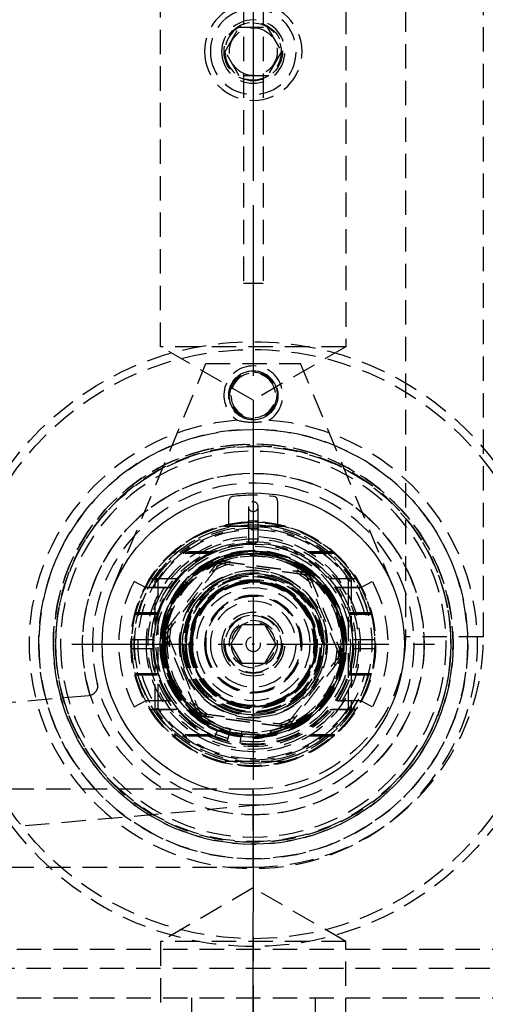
# Model space of a CAD drawing. Extents: x 2651 to 7771, y -1163 to 1075.
# Tile 309 of 490: x 5182 to 5229, y 51 to 152. Entities that reach past the tile are written whole.
import ezdxf

# ---------------------------------------------------------------- set-up
doc = ezdxf.new("R2010")
doc.units = 0
doc.header["$LTSCALE"] = 10
doc.linetypes.add('CENTER', pattern=[2, 1.25, -0.25, 0.25, -0.25])
doc.linetypes.add('HIDDEN', pattern=[0.375, 0.25, -0.125])
doc.layers.get('0').update_dxf_attribs({"linetype": 'CONTINUOUS'})
doc.layers.get('Defpoints').update_dxf_attribs({"linetype": 'CONTINUOUS'})
for name, color, linetype in [('15', 7, 'CONTINUOUS'), ('97', 7, 'CONTINUOUS'), ('BOX', 4, 'CONTINUOUS'), ('CEN', 1, 'CENTER'), ('COOL', 150, 'HIDDEN'), ('DIM', 3, 'CONTINUOUS')]:
    doc.layers.add(name, color=color, linetype=linetype)
doc.styles.get("Standard").update_dxf_attribs({"font": 'romans.shx'})
doc.dimstyles.new('MM& INCH5', dxfattribs={"dimtxt": 5, "dimasz": 2.5, "dimexe": 1, "dimexo": 0.5, "dimtad": 0, "dimrnd": 1.38778e-17, "dimzin": 9, "dimdsep": 46, "dimtxsty": 'Standard', "dimblk": 'CLOSED', "dimcen": 0, "dimclrd": 3, "dimclre": 3, "dimclrt": 3, "dimazin": 2, "dimtfac": 0.75, "dimtofl": 0, "dimtmove": 0, "dimatfit": 3, "dimfxl": 0, "dimtolj": 1, "dimarcsym": 0})

# ---------------------------------------------------------------- blocks, each defined once
blk = doc.blocks.new('*D70')
at = {"layer": 'Defpoints', "color": 0}
for p in [(5205.68, 387.64), (5480.68, 119.64), (5500, 119.64)]:
    blk.add_point(p, dxfattribs=at)
at = {"layer": 'DIM', "color": 3, "lineweight": -2}
blk.add_line((5481.18, 119.64), (5500, 119.64), dxfattribs=at)
at = {"layer": 'DIM', "color": 3, "insert": (5525.75, 119.64), "char_height": 5, "attachment_point": 5}
blk.add_mtext('\\A1;268 [10.551]', dxfattribs=at)
blk = doc.blocks.new('_Closed')
at = {"color": 0, "linetype": 'ByBlock', "lineweight": -2}
for p, q in [((-1, 0.167), (0, 0)), ((-1, 0.167), (-1, -0.167)), ((0, 0), (-1, -0.167)), ((0, 0), (-1, 0))]:
    blk.add_line(p, q, dxfattribs=at)
blk = doc.blocks.new('*D71')
at = {"layer": 'Defpoints', "color": 0}
for p in [(5205.68, 387.64), (5480.68, 55.64), (5500, 55.64)]:
    blk.add_point(p, dxfattribs=at)
at = {"layer": 'DIM', "color": 3, "lineweight": -2}
blk.add_line((5481.18, 55.64), (5500, 55.64), dxfattribs=at)
at = {"layer": 'DIM', "color": 3, "insert": (5525.75, 55.64), "char_height": 5, "attachment_point": 5}
blk.add_mtext('\\A1;332 [13.071]', dxfattribs=at)
blk = doc.blocks.new('*D72')
at = {"layer": 'Defpoints', "color": 0}
for p in [(5205.68, 387.64), (5480.68, 12.64), (5500, 12.64)]:
    blk.add_point(p, dxfattribs=at)
at = {"layer": 'DIM', "color": 3, "lineweight": -2}
blk.add_line((5481.18, 12.64), (5500, 12.64), dxfattribs=at)
at = {"layer": 'DIM', "color": 3, "insert": (5525.75, 12.64), "char_height": 5, "attachment_point": 5}
blk.add_mtext('\\A1;375 [14.764]', dxfattribs=at)
blk = doc.blocks.new('*D73')
at = {"layer": 'Defpoints', "color": 0}
for p in [(5205.68, 387.64), (5415.21, -22.36), (5500, -22.36)]:
    blk.add_point(p, dxfattribs=at)
at = {"layer": 'DIM', "color": 3, "lineweight": -2}
blk.add_line((5415.71, -22.36), (5500, -22.36), dxfattribs=at)
at = {"layer": 'DIM', "color": 3, "insert": (5525.75, -22.36), "char_height": 5, "attachment_point": 5}
blk.add_mtext('\\A1;410 [16.142]', dxfattribs=at)
blk = doc.blocks.new('*D74')
at = {"layer": 'Defpoints', "color": 0}
for p in [(5205.68, 387.64), (5429.2, -84.36), (5500, -84.36)]:
    blk.add_point(p, dxfattribs=at)
at = {"layer": 'DIM', "color": 3, "lineweight": -2}
blk.add_line((5429.7, -84.36), (5500, -84.36), dxfattribs=at)
at = {"layer": 'DIM', "color": 3, "insert": (5525.75, -84.36), "char_height": 5, "attachment_point": 5}
blk.add_mtext('\\A1;472 [18.583]', dxfattribs=at)
blk = doc.blocks.new('*D75')
at = {"layer": 'Defpoints', "color": 0}
for p in [(5205.68, 387.64), (5478.68, -137.36), (5500, -137.36)]:
    blk.add_point(p, dxfattribs=at)
at = {"layer": 'DIM', "color": 3, "lineweight": -2}
blk.add_line((5479.18, -137.36), (5500, -137.36), dxfattribs=at)
at = {"layer": 'DIM', "color": 3, "insert": (5525.75, -137.36), "char_height": 5, "attachment_point": 5}
blk.add_mtext('\\A1;525 [20.669]', dxfattribs=at)
blk = doc.blocks.new('*D79')
at = {"layer": 'Defpoints', "color": 0}
for p in [(5205.68, 387.64), (5325.68, -12.36), (5500, -12.36)]:
    blk.add_point(p, dxfattribs=at)
at = {"layer": 'DIM', "color": 3, "lineweight": -2}
blk.add_line((5326.18, -12.36), (5500, -12.36), dxfattribs=at)
at = {"layer": 'DIM', "color": 3, "insert": (5525.75, -12.36), "char_height": 5, "attachment_point": 5}
blk.add_mtext('\\A1;400 [15.748]', dxfattribs=at)
blk = doc.blocks.new('*D80')
at = {"layer": 'Defpoints', "color": 0}
for p in [(5205.68, 387.64), (5402.68, -110.88), (5402.68, -149.78)]:
    blk.add_point(p, dxfattribs=at)
at = {"layer": 'DIM', "color": 3, "lineweight": -2}
blk.add_line((5402.68, -111.38), (5402.68, -149.78), dxfattribs=at)
at = {"layer": 'DIM', "color": 3, "insert": (5402.68, -172.79), "char_height": 5, "attachment_point": 5, "rotation": 90}
blk.add_mtext('\\A1;197 [7.756]', dxfattribs=at)
blk = doc.blocks.new('*D81')
at = {"layer": 'Defpoints', "color": 0}
for p in [(5205.68, 387.64), (5335.68, -75.04), (5335.68, -149.78)]:
    blk.add_point(p, dxfattribs=at)
at = {"layer": 'DIM', "color": 3, "lineweight": -2}
blk.add_line((5335.68, -75.54), (5335.68, -149.78), dxfattribs=at)
at = {"layer": 'DIM', "color": 3, "insert": (5335.68, -172.79), "char_height": 5, "attachment_point": 5, "rotation": 90}
blk.add_mtext('\\A1;130 [5.118]', dxfattribs=at)
blk = doc.blocks.new('*D82')
at = {"layer": 'Defpoints', "color": 0}
for p in [(5205.68, 387.64), (5075.68, -70.04), (5075.68, -149.78)]:
    blk.add_point(p, dxfattribs=at)
at = {"layer": 'DIM', "color": 3, "lineweight": -2}
blk.add_line((5075.68, -70.54), (5075.68, -149.78), dxfattribs=at)
at = {"layer": 'DIM', "color": 3, "insert": (5075.68, -172.79), "char_height": 5, "attachment_point": 5, "rotation": 90}
blk.add_mtext('\\A1;130 [5.118]', dxfattribs=at)
blk = doc.blocks.new('*D83')
at = {"layer": 'Defpoints', "color": 0}
for p in [(5205.68, 387.64), (5008.68, -108.88), (5008.68, -149.78)]:
    blk.add_point(p, dxfattribs=at)
at = {"layer": 'DIM', "color": 3, "lineweight": -2}
blk.add_line((5008.68, -109.38), (5008.68, -149.78), dxfattribs=at)
at = {"layer": 'DIM', "color": 3, "insert": (5008.68, -172.79), "char_height": 5, "attachment_point": 5, "rotation": 90}
blk.add_mtext('\\A1;197 [7.756]', dxfattribs=at)
blk = doc.blocks.new('*D84')
at = {"layer": 'Defpoints', "color": 0}
for p in [(5205.68, 387.64), (5358.36, -52.36), (5500, -52.36)]:
    blk.add_point(p, dxfattribs=at)
at = {"layer": 'DIM', "color": 3, "lineweight": -2}
blk.add_line((5358.86, -52.36), (5500, -52.36), dxfattribs=at)
at = {"layer": 'DIM', "color": 3, "insert": (5525.75, -52.36), "char_height": 5, "attachment_point": 5}
blk.add_mtext('\\A1;440 [17.323]', dxfattribs=at)
blk = doc.blocks.new('*D100')
at = {"layer": 'Defpoints', "color": 0}
for p in [(5205.68, 387.64), (4911.37, 119.64), (4930.68, 119.64)]:
    blk.add_point(p, dxfattribs=at)
at = {"layer": 'DIM', "color": 3, "lineweight": -2}
blk.add_line((4930.18, 119.64), (4911.37, 119.64), dxfattribs=at)
at = {"layer": 'DIM', "color": 3, "insert": (4885.62, 119.64), "char_height": 5, "attachment_point": 5}
blk.add_mtext('\\A1;268 [10.551]', dxfattribs=at)
blk = doc.blocks.new('*D101')
at = {"layer": 'Defpoints', "color": 0}
for p in [(5205.68, 387.64), (4911.37, 55.64), (4930.68, 55.64)]:
    blk.add_point(p, dxfattribs=at)
at = {"layer": 'DIM', "color": 3, "lineweight": -2}
blk.add_line((4930.18, 55.64), (4911.37, 55.64), dxfattribs=at)
at = {"layer": 'DIM', "color": 3, "insert": (4885.62, 55.64), "char_height": 5, "attachment_point": 5}
blk.add_mtext('\\A1;332 [13.071]', dxfattribs=at)
blk = doc.blocks.new('*D102')
at = {"layer": 'Defpoints', "color": 0}
for p in [(5205.68, 387.64), (4911.37, 12.64), (4930.68, 12.64)]:
    blk.add_point(p, dxfattribs=at)
at = {"layer": 'DIM', "color": 3, "lineweight": -2}
blk.add_line((4930.18, 12.64), (4911.37, 12.64), dxfattribs=at)
at = {"layer": 'DIM', "color": 3, "insert": (4885.62, 12.64), "char_height": 5, "attachment_point": 5}
blk.add_mtext('\\A1;375 [14.764]', dxfattribs=at)
blk = doc.blocks.new('*D103')
at = {"layer": 'Defpoints', "color": 0}
for p in [(5205.68, 387.64), (4911.37, -22.36), (4996.16, -22.36)]:
    blk.add_point(p, dxfattribs=at)
at = {"layer": 'DIM', "color": 3, "lineweight": -2}
blk.add_line((4995.66, -22.36), (4911.37, -22.36), dxfattribs=at)
at = {"layer": 'DIM', "color": 3, "insert": (4885.62, -22.36), "char_height": 5, "attachment_point": 5}
blk.add_mtext('\\A1;410 [16.142]', dxfattribs=at)
blk = doc.blocks.new('*D106')
at = {"layer": 'Defpoints', "color": 0}
for p in [(5205.68, 387.64), (4902.51, -82.36), (4982.16, -82.36)]:
    blk.add_point(p, dxfattribs=at)
at = {"layer": 'DIM', "color": 3, "lineweight": -2}
blk.add_line((4981.66, -82.36), (4902.51, -82.36), dxfattribs=at)
at = {"layer": 'DIM', "color": 3, "insert": (4876.77, -82.36), "char_height": 5, "attachment_point": 5}
blk.add_mtext('\\A1;470 [18.504]', dxfattribs=at)
blk = doc.blocks.new('*D107')
at = {"layer": 'Defpoints', "color": 0}
for p in [(5205.68, 387.64), (4911.37, -47.36), (5053, -47.36)]:
    blk.add_point(p, dxfattribs=at)
at = {"layer": 'DIM', "color": 3, "lineweight": -2}
blk.add_line((5052.5, -47.36), (4911.37, -47.36), dxfattribs=at)
at = {"layer": 'DIM', "color": 3, "insert": (4885.62, -47.36), "char_height": 5, "attachment_point": 5}
blk.add_mtext('\\A1;435 [17.126]', dxfattribs=at)
blk = doc.blocks.new('*D255')
at = {"layer": 'Defpoints', "color": 0}
for p in [(5205.68, 387.64), (4911.37, 87.64), (4958.18, 87.64)]:
    blk.add_point(p, dxfattribs=at)
at = {"layer": 'DIM', "color": 3, "lineweight": -2}
blk.add_line((4957.68, 87.64), (4911.37, 87.64), dxfattribs=at)
at = {"layer": 'DIM', "color": 3, "insert": (4885.62, 87.64), "char_height": 5, "attachment_point": 5}
blk.add_mtext('\\A1;300 [11.811]', dxfattribs=at)
blk = doc.blocks.new('*D300')
at = {"layer": 'Defpoints', "color": 0}
for p in [(5205.68, 387.64), (5095.68, -137.36), (5095.68, -149.78)]:
    blk.add_point(p, dxfattribs=at)
at = {"layer": 'DIM', "color": 3, "lineweight": -2}
blk.add_line((5095.68, -137.86), (5095.68, -149.78), dxfattribs=at)
at = {"layer": 'DIM', "color": 3, "insert": (5095.68, -172.79), "char_height": 5, "attachment_point": 5, "rotation": 90}
blk.add_mtext('\\A1;110 [4.331]', dxfattribs=at)
blk = doc.blocks.new('*D301')
at = {"layer": 'Defpoints', "color": 0}
for p in [(5205.68, 387.64), (5315.68, -137.36), (5315.68, -149.78)]:
    blk.add_point(p, dxfattribs=at)
at = {"layer": 'DIM', "color": 3, "lineweight": -2}
blk.add_line((5315.68, -137.86), (5315.68, -149.78), dxfattribs=at)
at = {"layer": 'DIM', "color": 3, "insert": (5315.68, -172.79), "char_height": 5, "attachment_point": 5, "rotation": 90}
blk.add_mtext('\\A1;110 [4.331]', dxfattribs=at)
blk = doc.blocks.new('A$C069B29F4')
at = {"layer": '15', "color": 254, "linetype": 'HIDDEN'}
for p, q in [((15.6, -99.75), (15.6, -299.26)), ((23.6, -299.26), (23.6, -99.75)), ((-14.32, -294.06), (-4.86, -271.25)), ((-4.86, -271.25), (4.86, -271.25)), ((14.32, -294.06), (4.86, -271.25)), ((-9.75, -306.56), (-9.75, -293.44)), ((9.75, -293.44), (9.75, -306.56)), ((-3.7, -308.92), (-4.23, -308.7)), ((-2.41, -308.99), (-2.35, -308.77)), ((-3.83, -309.23), (-3.92, -309.44)), ((-3.7, -308.92), (-3.83, -309.23)), ((-2.65, -309.88), (-2.59, -309.65)), ((-2.59, -309.65), (-2.41, -308.99)), ((-1.31, -309.91), (-1.22, -309.23)), ((-1.22, -309.23), (-1.19, -309)), ((0, -309.65), (0, -309.99)), ((0, -309.65), (0.57, -309.65)), ((-1.34, -310.14), (-1.31, -309.91)), ((0, -309.99), (0, -310.22)), ((0, -314.86), (-32.5, -314.86)), ((-32.5, -322.86), (0, -322.86))]:
    blk.add_line(p, q, dxfattribs=at)
at = {"layer": '15', "color": 31, "linetype": 'HIDDEN'}
for p, q in [((-2.89, -239.26), (-1.44, -236.76)), ((-1.44, -236.76), (1.44, -236.76)), ((1.44, -236.76), (2.89, -239.26)), ((-1.44, -241.76), (-2.89, -239.26)), ((2.89, -239.26), (1.44, -241.76)), ((1.44, -241.76), (-1.44, -241.76)), ((-2.31, -300), (-1.15, -298)), ((-1.15, -298), (1.15, -298)), ((1.15, -298), (2.31, -300)), ((-1.15, -302), (-2.31, -300)), ((2.31, -300), (1.15, -302)), ((1.15, -302), (-1.15, -302))]:
    blk.add_line(p, q, dxfattribs=at)
at = {"layer": '15', "color": 252, "linetype": 'HIDDEN'}
for p, q in [((-2.5, -287.7), (-2.5, -285.34)), ((2.5, -285.34), (2.5, -287.7)), ((0, -287.41), (-0.5, -287.41)), ((0.5, -287.41), (0, -287.41)), ((-0.5, -289.21), (0.5, -289.21)), ((-4.39, -290.66), (-8.31, -290.66)), ((-4.31, -290.62), (-8.27, -290.62)), ((-4.32, -290.63), (-8.27, -290.63)), ((-4.15, -290.55), (-8.18, -290.55)), ((8.18, -290.55), (4.15, -290.55)), ((8.27, -290.62), (4.31, -290.62)), ((8.27, -290.63), (4.32, -290.63)), ((8.31, -290.66), (4.39, -290.66)), ((-4.47, -290.7), (-8.35, -290.7)), ((8.35, -290.7), (4.47, -290.7)), ((-11.11, -294.16), (-12.21, -293.57)), ((-10.05, -298.01), (-10.05, -293.35)), ((10.05, -293.35), (10.05, -297.74)), ((11.11, -294.16), (12.21, -293.57)), ((-9.86, -296.95), (-12.12, -296.95)), ((-9.84, -296.88), (-12.1, -296.88)), ((-9.81, -296.8), (-12.08, -296.8)), ((12.08, -296.8), (9.81, -296.8)), ((12.1, -296.88), (9.84, -296.88)), ((12.12, -296.95), (9.86, -296.95)), ((23.6, -299.26), (15.6, -299.26)), ((-10.05, -306.65), (-10.05, -302.26)), ((10.05, -301.99), (10.05, -306.65)), ((-9.86, -303.05), (-12.12, -303.05)), ((-9.84, -303.12), (-12.1, -303.12)), ((-9.81, -303.2), (-12.08, -303.2)), ((12.08, -303.2), (9.81, -303.2)), ((12.1, -303.12), (9.84, -303.12)), ((12.12, -303.05), (9.86, -303.05)), ((-12.21, -306.43), (-11.11, -305.84)), ((12.21, -306.43), (11.11, -305.84)), ((-4.47, -309.3), (-8.35, -309.3)), ((-4.31, -309.38), (-8.27, -309.38)), ((-4.15, -309.45), (-8.18, -309.45)), ((8.18, -309.45), (4.15, -309.45)), ((8.27, -309.38), (4.31, -309.38)), ((8.35, -309.3), (4.47, -309.3)), ((0, -322.86), (0, -314.86))]:
    blk.add_line(p, q, dxfattribs=at)
at = {"layer": '15', "color": 27, "linetype": 'HIDDEN'}
for p, q in [((-0.5, -285.91), (-0.5, -287.41)), ((0.5, -287.41), (0.5, -285.91)), ((-0.5, -287.41), (-0.5, -289.21)), ((0.5, -289.21), (0.5, -287.41))]:
    blk.add_line(p, q, dxfattribs=at)
at = {"layer": '15', "color": 30, "linetype": 'HIDDEN'}
for p, q in [((3.32, -287.95), (-3.32, -287.95)), ((3.2, -287.92), (-3.2, -287.92)), ((-10.55, -293.29), (-7.84, -293.29)), ((-7.85, -293.3), (-10.55, -293.3)), ((7.84, -293.29), (10.55, -293.29)), ((10.55, -293.3), (7.85, -293.3)), ((-8.54, -294.21), (-11.08, -294.21)), ((-11.07, -294.2), (-8.54, -294.2)), ((8.54, -294.2), (11.07, -294.2)), ((11.08, -294.21), (8.54, -294.21)), ((-10.31, -299.55), (-12.49, -299.55)), ((12.49, -299.55), (10.31, -299.55)), ((-12.49, -300.45), (-10.31, -300.45)), ((10.31, -300.45), (12.49, -300.45)), ((-11.08, -305.79), (-8.54, -305.79)), ((-8.54, -305.8), (-11.07, -305.8)), ((8.54, -305.79), (11.08, -305.79)), ((11.07, -305.8), (8.54, -305.8)), ((-10.55, -306.7), (-7.85, -306.7)), ((-7.84, -306.71), (-10.55, -306.71)), ((10.55, -306.71), (7.84, -306.71)), ((7.85, -306.7), (10.55, -306.7)), ((3.32, -312.05), (-3.32, -312.05))]:
    blk.add_line(p, q, dxfattribs=at)
at = {"layer": '15', "color": 53, "linetype": 'HIDDEN'}
for p, q in [((11.85, -297), (11.46, -297)), ((11.46, -303), (11.85, -303))]:
    blk.add_line(p, q, dxfattribs=at)
at = {"layer": '15', "color": 7, "linetype": 'HIDDEN'}
blk.add_line((-43, -331.26), (28, -331.26), dxfattribs=at)
at = {"layer": '15', "color": 31, "linetype": 'HIDDEN', "extrusion": (0, 0, -1)}
for centre, radius in [((0, -239.26), 5), ((0, -239.26), 4.4), ((0, -239.26), 2.9), ((0, -300), 9.53), ((0, -300), 7), ((0, -300), 6.88), ((0, -300), 5), ((0, -300), 4.4), ((0, -300), 2.9)]:
    blk.add_circle(centre, radius, dxfattribs=at)
at = {"layer": '15', "color": 252, "linetype": 'HIDDEN', "extrusion": (0, 0, -1)}
for centre, radius in [((0, -239.26), 3.25), ((0, -300), 12.5), ((0, -300), 9.59), ((0, -300), 9.43), ((0, -300), 9), ((0, -300), 7.29), ((0, -300), 7.15), ((0, -300), 7), ((0, -300), 6.99), ((0, -300), 6.89), ((0, -300), 6.6), ((0, -300), 6.37), ((0, -300), 6.25), ((0, -300), 4.97), ((0, -300), 3.25)]:
    blk.add_circle(centre, radius, dxfattribs=at)
at = {"layer": '15', "color": 31, "linetype": 'HIDDEN'}
for centre, radius in [((0, -239.26), 3), ((0, -239.26), 2.45), ((0, -300), 3), ((0, -300), 2.45)]:
    blk.add_circle(centre, radius, dxfattribs=at)
at = {"layer": '15', "color": 253, "linetype": 'HIDDEN', "extrusion": (0, 0, -1)}
for radius in [2.5, 2.29]:
    blk.add_circle((0, -274.5), radius, dxfattribs=at)
at = {"layer": '15', "color": 254, "linetype": 'HIDDEN', "extrusion": (0, 0, -1)}
for radius in [22, 20.5, 20.3, 20.28, 19.78, 12.2, 11, 9.54, 9.5, 9.32, 9.3, 7.5, 6.5, 6.49, 6.35, 6.29, 4.88]:
    blk.add_circle((0, -300), radius, dxfattribs=at)
at = {"layer": '15', "color": 254, "linetype": 'HIDDEN'}
for radius in [20.25, 12.47, 9.54, 7.25, 6.39, 5.8, 0.065]:
    blk.add_circle((0, -300), radius, dxfattribs=at)
at = {"layer": '15', "color": 7, "linetype": 'HIDDEN'}
for radius in [15.5, 10.79, 10.5, 7.58, 7]:
    blk.add_circle((0, -300), radius, dxfattribs=at)
at = {"layer": '15', "color": 27, "linetype": 'HIDDEN', "extrusion": (0, 0, -1)}
blk.add_circle((0, -285.91), 0.5, dxfattribs=at)
at = {"layer": '15', "color": 252, "linetype": 'HIDDEN'}
for radius in [12.55, 6.46, 6.42]:
    blk.add_circle((0, -300), radius, dxfattribs=at)
at = {"layer": '15', "color": 30, "linetype": 'HIDDEN', "extrusion": (0, 0, -1)}
blk.add_circle((0, -300), 10.32, dxfattribs=at)
at = {"layer": '15', "color": 7, "linetype": 'HIDDEN', "extrusion": (0, 0, -1)}
for radius in [2.27, 0.75]:
    blk.add_circle((0, -300), radius, dxfattribs=at)
at = {"layer": '15', "color": 252, "linetype": 'HIDDEN'}
for centre, radius, start, end in [((-2, -285.34), 0.5, 97.7664, 180), ((2, -285.34), 0.5, 0, 82.2336), ((0, -300), 9.99, 262.4773, 247.4773), ((0, -300), 9.13, 109.4714, 235.0045), ((0, -300), 9.23, 115.1583, 169.8707), ((0, -300), 9.23, 55.1583, 109.8707), ((0, -300), 9.13, 292.5145, 55.7864), ((0, -300), 13.8, 152.25, 207.75), ((0, -300), 9.23, 355.1583, 49.8707), ((0, -300), 9.23, 175.1583, 229.8707), ((0, -300), 9.23, 295.1583, 349.8707), ((0, -300), 9.23, 235.1583, 289.8707), ((0, -300), 9.13, 290.9564, 292.5145), ((0, -300), 9.99, 247.4747, 255)]:
    blk.add_arc(centre, radius, start, end, dxfattribs=at)
at = {"layer": '15', "color": 252, "linetype": 'HIDDEN', "extrusion": (0, 0, -1)}
for radius, start, end in [(15.3, 82.2336, 97.7664), (12.05, 33.4856, 146.5144), (9.31, 302.9626, 277.5227), (8.82, 64.7269, 74.5706), (8.82, 120.5156, 133.9313), (13.8, 152.25, 207.75), (8.82, 0, 11.1431), (8.82, 301.3312, 0), (8.82, 181.5019, 190.8563), (12.05, 213.4856, 326.5144), (9.31, 285, 302.9669), (8.82, 243.945, 252.6131)]:
    blk.add_arc((0, -300), radius, start, end, dxfattribs=at)
at = {"layer": '15', "color": 53, "linetype": 'HIDDEN', "extrusion": (0, 0, -1)}
blk.add_arc((0, -300), 12.23, 194.2018, 165.7982, dxfattribs=at)
at = {"layer": '15', "color": 53, "linetype": 'HIDDEN'}
blk.add_arc((0, -300), 11.85, 14.6649, 345.3351, dxfattribs=at)
at = {"layer": '15', "color": 254, "linetype": 'HIDDEN', "extrusion": (0, 0, -1)}
for centre, radius, start, end in [((0, -300), 11.75, 33.9231, 146.0769), ((0, -300), 9.08, 64.2465, 191.2868), ((0, -300), 8.59, 60.6487, 73.6369), ((0, -300), 8.59, 121.0837, 133.4025), ((0, -300), 9.08, 0, 11.5129), ((0, -300), 8.59, 0, 14.3044), ((0, -299.26), 15.6, 180, 270), ((0, -300), 9.08, 285, 0), ((0, -300), 8.59, 358.2112, 0), ((0, -300), 8.59, 182.5931, 194.5012), ((0, -300), 8.59, 301.8431, 317.7562), ((0, -300), 11.75, 213.9231, 326.0769), ((0, -300), 8.59, 240.4744, 252.09), ((0, -300), 9.08, 243.5392, 277.5227), ((-0.57, -308.15), 1.5, 221.9638, 270)]:
    blk.add_arc(centre, radius, start, end, dxfattribs=at)
at = {"layer": '15', "color": 27, "linetype": 'HIDDEN'}
blk.add_arc((0, -289.21), 0.5, 180, 0, dxfattribs=at)
at = {"layer": '15', "color": 254, "linetype": 'HIDDEN'}
for centre, radius, start, end in [((0, -300), 10.22, 0, 247.4773), ((0, -300), 10.22, 92.9754, 255), ((0, -300), 10.22, 0, 90.9075), ((0, -300), 9.2, 90, 234.7594), ((0, -300), 9.2, 290.3906, 90), ((0, -299.26), 23.6, 270, 0), ((0, -300), 10.22, 262.4773, 0), ((-3.65, -307.31), 1.5, 199.4412, 247.4773)]:
    blk.add_arc(centre, radius, start, end, dxfattribs=at)
at = {"layer": '15', "color": 31, "linetype": 'HIDDEN', "extrusion": (0, 0, -1)}
for centre, radius, start, end in [((0, -300), 9.03, 62.9574, 70.1798), ((3.4, -291.79), 0.3, 37.4855, 97.4855), ((0, -300), 9.03, 123.353, 131.9199), ((-5.41, -292.94), 0.3, 97.4855, 157.4855), ((0, -300), 9.03, 302.8861, 12.1467), ((8.82, -298.84), 0.3, 337.4855, 37.4855), ((0, -300), 9.03, 184.6149, 191.6067), ((-8.82, -301.16), 0.3, 157.4855, 217.4855), ((5.41, -307.06), 0.3, 277.4855, 337.4855), ((0, -300), 9.03, 247.4855, 251.0967), ((-3.4, -308.21), 0.3, 217.4855, 277.4855), ((0, -300), 9.03, 244.448, 247.4855)]:
    blk.add_arc(centre, radius, start, end, dxfattribs=at)
at = {"layer": '15', "color": 252, "linetype": 'HIDDEN'}
for centre, major_axis, start_param, end_param in [((-3.4, -291.79), (-0.238, 0.183), 4.863345, 6.283185), ((-3.4, -291.79), (0.039, 0.297), 0, 1.41984), ((5.41, -292.94), (0.039, 0.297), 4.863345, 6.283185), ((5.41, -292.94), (0.277, 0.115), 0, 1.41984), ((-8.82, -298.84), (-0.238, 0.183), 0, 1.41984), ((-8.82, -298.84), (0.277, 0.115), 1.721753, 3.141593), ((8.82, -301.16), (0.277, 0.115), 4.863345, 6.283185), ((8.82, -301.16), (-0.238, 0.183), 3.141593, 4.561433), ((-5.41, -307.06), (0.277, 0.115), 3.141593, 4.561433), ((-5.41, -307.06), (0.039, 0.297), 1.721753, 3.141593), ((3.4, -308.21), (0.039, 0.297), 3.141593, 4.561433), ((3.4, -308.21), (-0.238, 0.183), 1.721753, 3.141593)]:
    blk.add_ellipse(centre, major_axis=major_axis, ratio=0.087823, start_param=start_param, end_param=end_param, dxfattribs=at)
at = {"layer": '15', "color": 31, "linetype": 'HIDDEN'}
for points, degree in [([(-9.05, -298.66), (-6.35, -295.13), (-3.64, -291.6)], 2), ([(-3.92, -291.64), (-3.88, -291.6), (-3.83, -291.56), (-3.79, -291.52)], 3), ([(-3.64, -291.6), (-3.65, -291.61), (-3.71, -291.57), (-3.79, -291.52)], 3), ([(-3.37, -291.49), (1.04, -292.07), (5.45, -292.65)], 2), ([(-3.33, -291.33), (-3.26, -291.32), (-3.2, -291.32), (-3.14, -291.32)], 3), ([(-3.17, -291.51), (-3.16, -291.52), (-3.15, -291.42), (-3.14, -291.32)], 3), ([(5.27, -292.42), (5.33, -292.44), (5.39, -292.46), (5.45, -292.48)], 3), ([(5.45, -292.65), (5.44, -292.65), (5.45, -292.57), (5.45, -292.48)], 3), ([(5.69, -292.83), (7.39, -296.94), (9.09, -301.04)], 2), ([(5.77, -293.02), (5.77, -293.02), (5.86, -292.98), (5.95, -292.94)], 3), ([(5.85, -292.78), (5.88, -292.84), (5.92, -292.89), (5.95, -292.94)], 3), ([(-9.17, -298.54), (-9.15, -298.49), (-9.12, -298.43), (-9.09, -298.38)], 3), ([(-8.93, -298.5), (-8.93, -298.5), (-9, -298.44), (-9.09, -298.38)], 3), ([(-9.2, -299.22), (-9.21, -299.16), (-9.23, -299.1), (-9.24, -299.04)], 3), ([(-5.69, -307.17), (-7.39, -303.06), (-9.09, -298.96)], 2), ([(9.2, -300.78), (9.21, -300.84), (9.23, -300.9), (9.24, -300.96)], 3), ([(9.05, -301.34), (6.35, -304.87), (3.64, -308.4)], 2), ([(9.09, -301.04), (9.09, -301.04), (9.16, -301), (9.24, -300.96)], 3), ([(9.17, -301.46), (9.15, -301.51), (9.12, -301.57), (9.09, -301.62)], 3), ([(-5.85, -307.22), (-5.88, -307.16), (-5.92, -307.11), (-5.95, -307.06)], 3), ([(3.37, -308.51), (-1.04, -307.93), (-5.45, -307.35)], 2), ([(-5.27, -307.58), (-5.33, -307.56), (-5.39, -307.54), (-5.45, -307.52)], 3), ([(3.33, -308.67), (3.26, -308.68), (3.2, -308.68), (3.14, -308.68)], 3), ([(3.92, -308.36), (3.88, -308.4), (3.83, -308.44), (3.79, -308.48)], 3)]:
    blk.add_open_spline(points, degree=degree, dxfattribs=at)
for points, knots in [([(-3.79, -291.52), (-3.75, -291.49), (-3.69, -291.44), (-3.57, -291.38), (-3.45, -291.34), (-3.37, -291.33), (-3.33, -291.33)], [0, 0, 0, 0, 0.247182, 0.500024, 0.752779, 1, 1, 1, 1]), ([(-3.42, -291.74), (-3.74, -292.14), (-4.34, -292.94), (-5.25, -294.12), (-6.3, -295.47), (-7.5, -297.06), (-8.41, -298.24), (-8.87, -298.83)], [0, 0, 0, 0, 0.171977, 0.335592, 0.500062, 0.745733, 1, 1, 1, 1]), ([(5.44, -292.9), (4.94, -292.84), (3.95, -292.71), (2.47, -292.51), (0.77, -292.28), (-1.2, -292.04), (-2.67, -291.84), (-3.42, -291.74)], [0, 0, 0, 0, 0.171977, 0.335592, 0.500062, 0.745733, 1, 1, 1, 1]), ([(5.45, -292.48), (5.49, -292.49), (5.57, -292.52), (5.68, -292.6), (5.77, -292.68), (5.82, -292.75), (5.85, -292.78)], [0, 0, 0, 0, 0.247182, 0.500024, 0.752779, 1, 1, 1, 1]), ([(8.87, -301.17), (8.67, -300.69), (8.29, -299.77), (7.72, -298.39), (7.07, -296.8), (6.3, -294.98), (5.73, -293.6), (5.44, -292.9)], [0, 0, 0, 0, 0.171977, 0.335592, 0.500062, 0.745733, 1, 1, 1, 1]), ([(-9.24, -299.04), (-9.25, -299), (-9.26, -298.91), (-9.25, -298.78), (-9.23, -298.66), (-9.19, -298.58), (-9.17, -298.54)], [0, 0, 0, 0, 0.247182, 0.500024, 0.752779, 1, 1, 1, 1]), ([(-8.87, -298.83), (-8.67, -299.31), (-8.29, -300.23), (-7.72, -301.61), (-7.07, -303.2), (-6.3, -305.02), (-5.73, -306.4), (-5.44, -307.1)], [0, 0, 0, 0, 0.171977, 0.335592, 0.500062, 0.745733, 1, 1, 1, 1]), ([(3.42, -308.26), (3.74, -307.86), (4.34, -307.06), (5.25, -305.88), (6.3, -304.53), (7.5, -302.94), (8.41, -301.76), (8.87, -301.17)], [0, 0, 0, 0, 0.171977, 0.335592, 0.500062, 0.745733, 1, 1, 1, 1]), ([(9.24, -300.96), (9.25, -301), (9.26, -301.09), (9.25, -301.22), (9.23, -301.34), (9.19, -301.42), (9.17, -301.46)], [0, 0, 0, 0, 0.247182, 0.500024, 0.752779, 1, 1, 1, 1]), ([(-5.45, -307.52), (-5.49, -307.51), (-5.57, -307.48), (-5.68, -307.4), (-5.77, -307.32), (-5.82, -307.25), (-5.85, -307.22)], [0, 0, 0, 0, 0.247182, 0.500024, 0.752779, 1, 1, 1, 1]), ([(-5.44, -307.1), (-4.94, -307.16), (-3.94, -307.29), (-2.47, -307.49), (-1.16, -307.67), (0.23, -307.85), (1.71, -308.04), (2.85, -308.19), (3.42, -308.26)], [0, 0, 0, 0, 0.171974, 0.335587, 0.500055, 0.613753, 0.803662, 1, 1, 1, 1]), ([(3.79, -308.48), (3.75, -308.51), (3.69, -308.56), (3.57, -308.62), (3.45, -308.66), (3.37, -308.67), (3.33, -308.67)], [0, 0, 0, 0, 0.247182, 0.500024, 0.752779, 1, 1, 1, 1])]:
    blk.add_open_spline(points, degree=3, knots=knots, dxfattribs=at)
at = {"layer": '15', "color": 254, "linetype": 'HIDDEN'}
for points, knots in [([(-10.05, -293.35), (-10.05, -293.35), (-10.05, -293.35), (-10.04, -293.35), (-10.01, -293.36), (-9.98, -293.37), (-9.94, -293.38), (-9.91, -293.39), (-9.88, -293.4), (-9.85, -293.41), (-9.83, -293.42), (-9.8, -293.43), (-9.79, -293.43), (-9.77, -293.44), (-9.76, -293.44), (-9.75, -293.44), (-9.75, -293.44)], [0, 0, 0, 0, 0.009724, 0.009724, 0.009724, 0.236488, 0.236488, 0.236488, 0.463546, 0.463546, 0.463546, 0.685637, 0.685637, 0.685637, 0.898092, 1, 1, 1, 1]), ([(-10.05, -306.65), (-10.05, -306.65), (-10.05, -306.65), (-10.04, -306.65), (-10.01, -306.64), (-9.98, -306.63), (-9.94, -306.62), (-9.91, -306.61), (-9.88, -306.6), (-9.85, -306.59), (-9.83, -306.58), (-9.8, -306.57), (-9.79, -306.57), (-9.77, -306.56), (-9.76, -306.56), (-9.75, -306.56), (-9.75, -306.56)], [0, 0, 0, 0, 0.009724, 0.009724, 0.009724, 0.236488, 0.236488, 0.236488, 0.463546, 0.463546, 0.463546, 0.685637, 0.685637, 0.685637, 0.898092, 1, 1, 1, 1]), ([(9.75, -306.56), (9.77, -306.56), (9.78, -306.57), (9.79, -306.57), (9.81, -306.58), (9.83, -306.58), (9.85, -306.59), (9.88, -306.6), (9.91, -306.61), (9.94, -306.62), (9.97, -306.62), (10, -306.63), (10.02, -306.64), (10.04, -306.65), (10.05, -306.65), (10.05, -306.65), (10.05, -306.65)], [0, 0, 0, 0, 0.203466, 0.406687, 0.406687, 0.406687, 0.61372, 0.61372, 0.61372, 0.829392, 0.829392, 0.829392, 0.990268, 0.990268, 0.990268, 1, 1, 1, 1]), ([(1.69, -309.15), (1.72, -309.11), (1.76, -309.07), (1.79, -309.03), (1.81, -309), (1.82, -308.98), (1.84, -308.96), (1.85, -308.94), (1.86, -308.92), (1.86, -308.91), (1.87, -308.91)], [0, 0, 0, 0, 0.498684, 0.498684, 0.498684, 0.774493, 0.774493, 0.774493, 0.999994, 1, 1, 1, 1])]:
    blk.add_open_spline(points, degree=3, knots=knots, dxfattribs=at)
at = {"layer": '15', "color": 31, "linetype": 'HIDDEN'}
for points in [[(-9.24, -299.04), (-9.09, -298.97), (-9.09, -298.96)], [(-5.45, -307.52), (-5.43, -307.35), (-5.45, -307.35)], [(3.79, -308.48), (3.65, -308.38), (3.64, -308.4)]]:
    blk.add_rational_spline(points, [1, 0.763915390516, 1], degree=2, dxfattribs=at)
at = {"layer": '15', "color": 30, "linetype": 'HIDDEN'}
blk.add_open_spline([(9.84, -303.12), (9.99, -302.63), (10.11, -302.12), (10.21, -301.49), (10.23, -301.38), (10.24, -301.27)], degree=3, knots=[0, 0, 0, 0, 0.826275, 0.826275, 1, 1, 1, 1], dxfattribs=at)
at = {"layer": '97', "color": 2, "linetype": 'HIDDEN'}
for p, q in [((-16.88, -305.29), (-49.04, -308.1)), ((-49.56, -320.89), (-4.44, -316.95)), ((-43, -336.26), (28, -336.26)), ((-6.35, -336.26), (-6.35, -525)), ((6.35, -336.26), (6.35, -525))]:
    blk.add_line(p, q, dxfattribs=at)
at = {"layer": '97', "color": 252, "linetype": 'HIDDEN'}
blk.add_line((28, -333.26), (-43, -333.26), dxfattribs=at)
at = {"layer": '97', "color": 2, "linetype": 'HIDDEN'}
for centre, radius in [((0, -300), 31), ((0, -274.5), 2.52), ((0, -274.5), 2.4), ((0, -300), 22), ((0, -300), 17.5)]:
    blk.add_circle(centre, radius, dxfattribs=at)
at = {"layer": '97', "color": 252, "linetype": 'HIDDEN'}
for radius in [30.2, 20.5]:
    blk.add_circle((0, -300), radius, dxfattribs=at)
at = {"layer": '97', "color": 2, "linetype": 'HIDDEN'}
for centre, radius, start, end in [((0, -274.5), 3.02, 302.2033, 237.7967), ((0, -300), 23, 94.005, 85.995), ((0, -300), 16.5, 273.6303, 194.1903)]:
    blk.add_arc(centre, radius, start, end, dxfattribs=at)
at = {"layer": '97', "color": 2, "linetype": 'HIDDEN', "extrusion": (0, 0, -1)}
for centre, radius, start, end in [((0, -300), 17.52, 342.5377, 284.6958), ((0, -300), 16.5, 266.3697, 345.8097), ((16.97, -304.29), 1, 255.3192, 265)]:
    blk.add_arc(centre, radius, start, end, dxfattribs=at)
at = {"layer": '97', "color": 2, "linetype": 'HIDDEN'}
for points, knots in [([(-1.61, -277.05), (-1.09, -277.18), (-0.56, -277.25), (0.55, -277.26), (1.09, -277.18), (1.61, -277.05)], [0, 0, 0, 0, 0.5, 0.5, 1, 1, 1, 1]), ([(-16, -304.04), (-15.96, -304.2), (-15.96, -304.36), (-16.02, -304.64), (-16.08, -304.77), (-16.3, -305.07), (-16.49, -305.2), (-16.71, -305.26)], [0, 0, 0, 0, 0.25, 0.25, 0.5, 0.5, 1, 1, 1, 1])]:
    blk.add_open_spline(points, degree=3, knots=knots, dxfattribs=at)
for points in [[(1.02, -316.47), (-0.85, -316.63), (-2.67, -316.79), (-4.44, -316.95)], [(1.02, -316.47), (1.03, -316.47), (1.04, -316.47), (1.04, -316.47)]]:
    blk.add_open_spline(points, degree=3, dxfattribs=at)

msp = doc.modelspace()

# ---------------------------------------------------------------- linework, layer by layer
at = {"layer": 'BOX'}
msp.add_circle((5205.684, 87.642), 15.5, dxfattribs=at)
at = {"layer": 'CEN', "color": 2}
msp.add_line((5205.684, 912.642), (5205.684, -137.358), dxfattribs=at)
at = {"layer": 'CEN'}
for p, q in [((5205.684, 106.242), (5205.684, 69.042)), ((5187.084, 87.642), (5224.284, 87.642))]:
    msp.add_line(p, q, dxfattribs=at)
at = {"layer": 'COOL', "color": 1, "linetype": 'CENTER'}
for p, q in [((5205.684, 187.642), (5205.684, 112.642)), ((5205.684, -12.358), (5205.684, 62.642))]:
    msp.add_line(p, q, dxfattribs=at)
at = {"layer": 'COOL'}
for p, q in [((5204.684, 168.642), (5204.684, 124.642)), ((5206.684, 168.642), (5206.684, 124.642)), ((5204.684, 124.642), (5206.684, 124.642)), ((5215.184, 118.127), (5196.184, 118.127)), ((5215.184, 57.157), (5196.184, 57.157))]:
    msp.add_line(p, q, dxfattribs=at)
for points in [[(5215.184, 167.682), (5215.184, 118.127), (5205.684, 112.642), (5196.184, 118.127), (5196.184, 167.682)], [(5215.184, 7.602), (5215.184, 57.157), (5205.684, 62.642), (5196.184, 57.157), (5196.184, 7.602)]]:
    msp.add_lwpolyline(points, dxfattribs=at)

# ---------------------------------------------------------------- block references
at = {"layer": 'DIM'}
msp.add_blockref('A$C069B29F4', (5205.684, 387.642), dxfattribs=at)

# ---------------------------------------------------------------- dimensions: what is measured, and where the dimension line sits
for feature_location, offset, dtype, picture, middle in [((4982.164, -82.358), (-79.649, 0), 0, '*D106', (4876.771, -82.358)), ((4996.156, -22.358), (-84.791, 0), 0, '*D103', (4885.621, -22.358)), ((5053.004, -47.358), (-141.639, 0), 0, '*D107', (4885.621, -47.358)), ((4930.684, 55.642), (-19.319, 0), 0, '*D101', (4885.621, 55.642)), ((4930.684, 12.642), (-19.319, 0), 0, '*D102', (4885.621, 12.642)), ((4958.184, 87.642), (-46.819, 0), 0, '*D255', (4885.621, 87.642)), ((4930.684, 119.642), (-19.319, 0), 0, '*D100', (4885.621, 119.642)), ((5008.684, -108.878), (0, -40.906), 1, '*D83', (5008.684, -172.79)), ((5075.684, -70.038), (0, -79.746), 1, '*D82', (5075.684, -172.79)), ((5095.684, -137.358), (0, -12.426), 1, '*D300', (5095.684, -172.79)), ((5480.685, 119.642), (19.319, 0), 0, '*D70', (5525.747, 119.642)), ((5480.685, 55.642), (19.319, 0), 0, '*D71', (5525.747, 55.642)), ((5480.684, 12.642), (19.319, 0), 0, '*D72', (5525.747, 12.642)), ((5415.212, -22.358), (84.791, 0), 0, '*D73', (5525.747, -22.358)), ((5429.204, -84.358), (70.799, 0), 0, '*D74', (5525.747, -84.358)), ((5478.684, -137.358), (21.319, 0), 0, '*D75', (5525.747, -137.358)), ((5325.684, -12.358), (174.319, 0), 0, '*D79', (5525.747, -12.358)), ((5402.684, -110.878), (0, -38.906), 1, '*D80', (5402.684, -172.79)), ((5335.684, -75.038), (0, -74.746), 1, '*D81', (5335.684, -172.79)), ((5358.364, -52.358), (141.639, 0), 0, '*D84', (5525.747, -52.358)), ((5315.684, -137.358), (0, -12.426), 1, '*D301', (5315.684, -172.79))]:
    dim = msp.add_ordinate_dim(feature_location=feature_location, offset=offset, dtype=dtype, origin=(5205.684, 387.642), dimstyle='MM& INCH5', dxfattribs=at)
    dim.commit()
    dim.dimension.update_dxf_attribs({"geometry": picture, "text_midpoint": middle})

doc.saveas('drawing.dxf')
